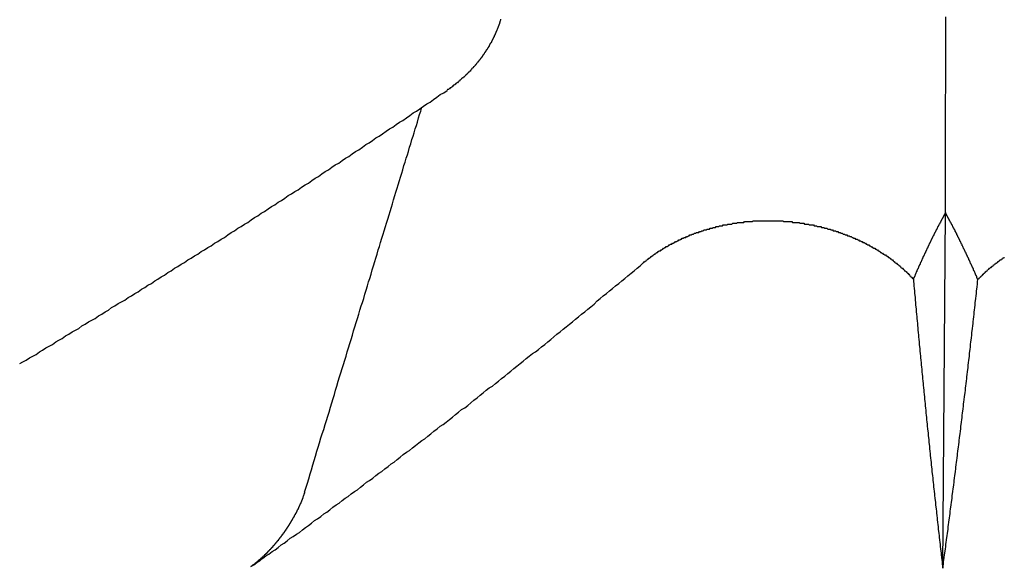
# Model space of a CAD drawing. Extents: x 1107 to 4046, y 937 to 3355.
# Tile 400 of 656: x 2155.266 to 2156.445, y 2684.057 to 2684.714. Entities that reach past the tile are written whole.
import ezdxf

# ---------------------------------------------------------------- set-up
doc = ezdxf.new("R2010")
doc.units = 0
doc.layers.add('KF_VIDA_L___C_REAR', color=7, linetype='CONTINUOUS')

# ---------------------------------------------------------------- blocks, each defined once
blk = doc.blocks.new('KF_VIDA_L___C_REAR')
at = {"layer": 'KF_VIDA_L___C_REAR'}
blk.add_line((-30.608143, 994.844024), (-30.604947, 995.269618), dxfattribs=at)
for points in [[(-30.6049, 995.27, 0), (-30.6049, 995.274, 0), (-30.6049, 995.279, 0), (-30.6049, 995.283, 0), (-30.6049, 995.288, 0), (-30.6049, 995.292, 0), (-30.6049, 995.297, 0), (-30.6049, 995.301, 0), (-30.6049, 995.306, 0), (-30.6049, 995.31, 0), (-30.6048, 995.315, 0), (-30.6048, 995.319, 0), (-30.6048, 995.324, 0), (-30.6048, 995.328, 0), (-30.6048, 995.333, 0), (-30.6048, 995.338, 0), (-30.6048, 995.342, 0), (-30.6048, 995.347, 0), (-30.6048, 995.351, 0), (-30.6048, 995.356, 0), (-30.6047, 995.36, 0), (-30.6047, 995.365, 0), (-30.6047, 995.369, 0), (-30.6047, 995.374, 0), (-30.6047, 995.378, 0), (-30.6047, 995.383, 0), (-30.6047, 995.387, 0), (-30.6047, 995.392, 0), (-30.6047, 995.396, 0), (-30.6047, 995.401, 0), (-30.6047, 995.405, 0), (-30.6047, 995.41, 0), (-30.6046, 995.414, 0), (-30.6046, 995.418, 0), (-30.6046, 995.423, 0), (-30.6046, 995.427, 0), (-30.6046, 995.432, 0), (-30.6046, 995.436, 0), (-30.6046, 995.44, 0), (-30.6046, 995.445, 0), (-30.6046, 995.449, 0), (-30.6046, 995.454, 0), (-30.6046, 995.458, 0), (-30.6046, 995.462, 0), (-30.6045, 995.466, 0), (-30.6045, 995.471, 0), (-30.6045, 995.475, 0), (-30.6045, 995.479, 0), (-30.6045, 995.483, 0), (-30.6045, 995.488, 0), (-30.6045, 995.492, 0), (-30.6045, 995.496, 0), (-30.6045, 995.5, 0), (-30.6045, 995.504, 0)], [(-31.1372, 995.501, 0), (-31.1374, 995.5, 0), (-31.1376, 995.499, 0), (-31.1378, 995.499, 0), (-31.138, 995.498, 0), (-31.1382, 995.497, 0), (-31.1385, 995.497, 0), (-31.1387, 995.496, 0), (-31.1389, 995.495, 0), (-31.1391, 995.495, 0), (-31.1394, 995.494, 0), (-31.1396, 995.493, 0), (-31.1399, 995.493, 0), (-31.1401, 995.492, 0), (-31.1403, 995.491, 0), (-31.1406, 995.491, 0), (-31.1408, 995.49, 0), (-31.1411, 995.489, 0), (-31.1414, 995.489, 0), (-31.1416, 995.488, 0), (-31.1419, 995.487, 0), (-31.1422, 995.487, 0), (-31.1424, 995.486, 0), (-31.1427, 995.486, 0), (-31.143, 995.485, 0), (-31.1433, 995.484, 0), (-31.1436, 995.484, 0), (-31.1438, 995.483, 0), (-31.1441, 995.482, 0), (-31.1444, 995.482, 0), (-31.1447, 995.481, 0), (-31.145, 995.48, 0), (-31.1453, 995.48, 0), (-31.1457, 995.479, 0), (-31.146, 995.478, 0), (-31.1463, 995.478, 0), (-31.1466, 995.477, 0), (-31.1469, 995.477, 0), (-31.1472, 995.476, 0), (-31.1476, 995.475, 0), (-31.1479, 995.475, 0), (-31.1482, 995.474, 0), (-31.1486, 995.473, 0), (-31.1489, 995.473, 0), (-31.1493, 995.472, 0), (-31.1496, 995.472, 0), (-31.15, 995.471, 0), (-31.1503, 995.47, 0), (-31.1507, 995.47, 0), (-31.151, 995.469, 0), (-31.1514, 995.468, 0), (-31.1518, 995.468, 0), (-31.1521, 995.467, 0), (-31.1525, 995.467, 0), (-31.1529, 995.466, 0), (-31.1532, 995.465, 0), (-31.1536, 995.465, 0), (-31.154, 995.464, 0), (-31.1544, 995.464, 0), (-31.1548, 995.463, 0), (-31.1552, 995.462, 0), (-31.1556, 995.462, 0), (-31.156, 995.461, 0), (-31.1564, 995.461, 0), (-31.1568, 995.46, 0), (-31.1572, 995.459, 0), (-31.1576, 995.459, 0), (-31.158, 995.458, 0), (-31.1584, 995.458, 0), (-31.1588, 995.457, 0), (-31.1593, 995.456, 0), (-31.1597, 995.456, 0), (-31.1601, 995.455, 0), (-31.1605, 995.455, 0), (-31.161, 995.454, 0), (-31.1614, 995.454, 0), (-31.1618, 995.453, 0), (-31.1623, 995.452, 0), (-31.1627, 995.452, 0), (-31.1631, 995.451, 0), (-31.1636, 995.451, 0), (-31.164, 995.45, 0), (-31.1645, 995.45, 0), (-31.1649, 995.449, 0), (-31.1654, 995.449, 0), (-31.1659, 995.448, 0), (-31.1663, 995.447, 0), (-31.1668, 995.447, 0), (-31.1672, 995.446, 0), (-31.1677, 995.446, 0), (-31.1682, 995.445, 0), (-31.1686, 995.445, 0), (-31.1691, 995.444, 0), (-31.1696, 995.444, 0), (-31.1701, 995.443, 0), (-31.1706, 995.443, 0), (-31.171, 995.442, 0), (-31.1715, 995.442, 0), (-31.172, 995.441, 0), (-31.1725, 995.441, 0), (-31.173, 995.44, 0), (-31.1735, 995.439, 0), (-31.174, 995.439, 0), (-31.1745, 995.438, 0), (-31.175, 995.438, 0), (-31.1755, 995.437, 0), (-31.176, 995.437, 0), (-31.1765, 995.436, 0), (-31.177, 995.436, 0), (-31.1775, 995.435, 0), (-31.178, 995.435, 0), (-31.1785, 995.434, 0), (-31.179, 995.434, 0), (-31.1796, 995.433, 0), (-31.1801, 995.433, 0), (-31.1806, 995.432, 0), (-31.1811, 995.432, 0), (-31.1816, 995.431, 0), (-31.1822, 995.431, 0), (-31.1827, 995.431, 0), (-31.1832, 995.43, 0), (-31.1838, 995.43, 0), (-31.1843, 995.429, 0), (-31.1848, 995.429, 0), (-31.1854, 995.428, 0), (-31.1859, 995.428, 0), (-31.1864, 995.427, 0), (-31.187, 995.427, 0), (-31.1875, 995.426, 0), (-31.1881, 995.426, 0), (-31.1886, 995.425, 0), (-31.1892, 995.425, 0), (-31.1897, 995.425, 0), (-31.1903, 995.424, 0), (-31.1908, 995.424, 0), (-31.1914, 995.423, 0), (-31.1919, 995.423, 0), (-31.1925, 995.422, 0), (-31.193, 995.422, 0), (-31.1936, 995.422, 0), (-31.1942, 995.421, 0), (-31.1947, 995.421, 0), (-31.1953, 995.42, 0), (-31.1959, 995.42, 0), (-31.1965, 995.419, 0), (-31.197, 995.419, 0), (-31.1976, 995.419, 0), (-31.1982, 995.418, 0), (-31.1988, 995.418, 0), (-31.1994, 995.417, 0), (-31.2, 995.417, 0), (-31.2006, 995.417, 0), (-31.2012, 995.416, 0)], [(-31.7126, 995.089, 0), (-31.7087, 995.091, 0), (-31.7048, 995.093, 0), (-31.7009, 995.096, 0), (-31.6969, 995.098, 0), (-31.693, 995.1, 0), (-31.6891, 995.103, 0), (-31.6852, 995.105, 0), (-31.6813, 995.108, 0), (-31.6774, 995.11, 0), (-31.6734, 995.112, 0), (-31.6695, 995.115, 0), (-31.6656, 995.117, 0), (-31.6617, 995.119, 0), (-31.6577, 995.122, 0), (-31.6538, 995.124, 0), (-31.6499, 995.127, 0), (-31.646, 995.129, 0), (-31.642, 995.131, 0), (-31.6381, 995.134, 0), (-31.6341, 995.136, 0), (-31.6302, 995.139, 0), (-31.6263, 995.141, 0), (-31.6223, 995.143, 0), (-31.6184, 995.146, 0), (-31.6144, 995.148, 0), (-31.6105, 995.151, 0), (-31.6065, 995.153, 0), (-31.6026, 995.156, 0), (-31.5987, 995.158, 0), (-31.5947, 995.161, 0), (-31.5907, 995.163, 0), (-31.5868, 995.165, 0), (-31.5828, 995.168, 0), (-31.5789, 995.17, 0), (-31.5749, 995.173, 0), (-31.571, 995.175, 0), (-31.567, 995.178, 0), (-31.563, 995.18, 0), (-31.5591, 995.183, 0), (-31.5551, 995.185, 0), (-31.5511, 995.188, 0), (-31.5472, 995.19, 0), (-31.5432, 995.193, 0), (-31.5392, 995.195, 0), (-31.5353, 995.198, 0), (-31.5313, 995.2, 0), (-31.5273, 995.203, 0), (-31.5233, 995.205, 0), (-31.5194, 995.208, 0), (-31.5154, 995.21, 0), (-31.5114, 995.213, 0), (-31.5074, 995.215, 0), (-31.5034, 995.218, 0), (-31.4994, 995.22, 0), (-31.4955, 995.223, 0), (-31.4915, 995.225, 0), (-31.4875, 995.228, 0), (-31.4835, 995.23, 0), (-31.4795, 995.233, 0), (-31.4755, 995.235, 0), (-31.4715, 995.238, 0), (-31.4675, 995.24, 0), (-31.4635, 995.243, 0), (-31.4595, 995.246, 0), (-31.4555, 995.248, 0), (-31.4515, 995.251, 0), (-31.4475, 995.253, 0), (-31.4435, 995.256, 0), (-31.4395, 995.258, 0), (-31.4355, 995.261, 0), (-31.4315, 995.264, 0), (-31.4275, 995.266, 0), (-31.4235, 995.269, 0), (-31.4195, 995.271, 0), (-31.4155, 995.274, 0), (-31.4114, 995.277, 0), (-31.4074, 995.279, 0), (-31.4034, 995.282, 0), (-31.3994, 995.284, 0), (-31.3954, 995.287, 0), (-31.3914, 995.29, 0), (-31.3873, 995.292, 0), (-31.3833, 995.295, 0), (-31.3793, 995.297, 0), (-31.3753, 995.3, 0), (-31.3712, 995.303, 0), (-31.3672, 995.305, 0), (-31.3632, 995.308, 0), (-31.3592, 995.311, 0), (-31.3551, 995.313, 0), (-31.3511, 995.316, 0), (-31.3471, 995.319, 0), (-31.343, 995.321, 0), (-31.339, 995.324, 0), (-31.335, 995.327, 0), (-31.3309, 995.329, 0), (-31.3269, 995.332, 0), (-31.3228, 995.335, 0), (-31.3188, 995.337, 0), (-31.3148, 995.34, 0), (-31.3107, 995.343, 0), (-31.3067, 995.345, 0), (-31.3026, 995.348, 0), (-31.2986, 995.351, 0), (-31.2945, 995.353, 0), (-31.2905, 995.356, 0), (-31.2864, 995.359, 0), (-31.2824, 995.361, 0), (-31.2783, 995.364, 0), (-31.2743, 995.367, 0), (-31.2702, 995.37, 0), (-31.2662, 995.372, 0), (-31.2621, 995.375, 0), (-31.2581, 995.378, 0), (-31.254, 995.38, 0), (-31.2499, 995.383, 0), (-31.2459, 995.386, 0), (-31.2418, 995.389, 0), (-31.2378, 995.391, 0), (-31.2337, 995.394, 0), (-31.2296, 995.397, 0), (-31.2256, 995.4, 0), (-31.2215, 995.402, 0), (-31.2174, 995.405, 0), (-31.2134, 995.408, 0), (-31.2093, 995.411, 0), (-31.2052, 995.413, 0), (-31.2012, 995.416, 0)], [(-31.3718, 994.935, 0), (-31.3701, 994.94, 0), (-31.3684, 994.946, 0), (-31.3668, 994.951, 0), (-31.3651, 994.957, 0), (-31.3635, 994.962, 0), (-31.3618, 994.968, 0), (-31.3602, 994.973, 0), (-31.3586, 994.978, 0), (-31.3569, 994.984, 0), (-31.3553, 994.989, 0), (-31.3537, 994.994, 0), (-31.3521, 995, 0), (-31.3505, 995.005, 0), (-31.3488, 995.01, 0), (-31.3472, 995.016, 0), (-31.3456, 995.021, 0), (-31.344, 995.026, 0), (-31.3424, 995.031, 0), (-31.3409, 995.037, 0), (-31.3393, 995.042, 0), (-31.3377, 995.047, 0), (-31.3361, 995.052, 0), (-31.3346, 995.057, 0), (-31.333, 995.062, 0), (-31.3314, 995.068, 0), (-31.3299, 995.073, 0), (-31.3283, 995.078, 0), (-31.3268, 995.083, 0), (-31.3252, 995.088, 0), (-31.3237, 995.093, 0), (-31.3221, 995.098, 0), (-31.3206, 995.103, 0), (-31.3191, 995.108, 0), (-31.3175, 995.113, 0), (-31.316, 995.118, 0), (-31.3145, 995.123, 0), (-31.313, 995.128, 0), (-31.3115, 995.133, 0), (-31.31, 995.138, 0), (-31.3085, 995.143, 0), (-31.307, 995.148, 0), (-31.3055, 995.153, 0), (-31.304, 995.158, 0), (-31.3025, 995.162, 0), (-31.301, 995.167, 0), (-31.2995, 995.172, 0), (-31.2981, 995.177, 0), (-31.2966, 995.182, 0), (-31.2951, 995.187, 0), (-31.2937, 995.191, 0), (-31.2922, 995.196, 0), (-31.2907, 995.201, 0), (-31.2893, 995.206, 0), (-31.2878, 995.211, 0), (-31.2864, 995.215, 0), (-31.285, 995.22, 0), (-31.2835, 995.225, 0), (-31.2821, 995.229, 0), (-31.2807, 995.234, 0), (-31.2792, 995.239, 0), (-31.2778, 995.244, 0), (-31.2764, 995.248, 0), (-31.275, 995.253, 0), (-31.2736, 995.257, 0), (-31.2721, 995.262, 0), (-31.2707, 995.267, 0), (-31.2693, 995.271, 0), (-31.2679, 995.276, 0), (-31.2665, 995.28, 0), (-31.2652, 995.285, 0), (-31.2638, 995.29, 0), (-31.2624, 995.294, 0), (-31.261, 995.299, 0), (-31.2596, 995.303, 0), (-31.2582, 995.308, 0), (-31.2569, 995.312, 0), (-31.2555, 995.317, 0), (-31.2541, 995.321, 0), (-31.2528, 995.326, 0), (-31.2514, 995.33, 0), (-31.2501, 995.335, 0), (-31.2487, 995.339, 0), (-31.2474, 995.343, 0), (-31.246, 995.348, 0), (-31.2447, 995.352, 0), (-31.2433, 995.357, 0), (-31.242, 995.361, 0), (-31.2407, 995.365, 0), (-31.2394, 995.37, 0), (-31.238, 995.374, 0), (-31.2367, 995.378, 0), (-31.2354, 995.383, 0), (-31.2341, 995.387, 0), (-31.2328, 995.391, 0), (-31.2315, 995.396, 0)], [(-30.6049, 995.27, 0), (-30.6052, 995.269, 0), (-30.6055, 995.269, 0), (-30.6057, 995.268, 0), (-30.606, 995.268, 0), (-30.6062, 995.267, 0), (-30.6065, 995.267, 0), (-30.6068, 995.266, 0), (-30.607, 995.266, 0), (-30.6073, 995.265, 0), (-30.6075, 995.265, 0), (-30.6078, 995.264, 0), (-30.6081, 995.264, 0), (-30.6083, 995.263, 0), (-30.6086, 995.263, 0), (-30.6089, 995.262, 0), (-30.6091, 995.262, 0), (-30.6094, 995.262, 0), (-30.6097, 995.261, 0), (-30.6099, 995.26, 0), (-30.6102, 995.26, 0), (-30.6105, 995.259, 0), (-30.6107, 995.259, 0), (-30.611, 995.258, 0), (-30.6113, 995.258, 0), (-30.6116, 995.257, 0), (-30.6118, 995.257, 0), (-30.6121, 995.256, 0), (-30.6124, 995.256, 0), (-30.6127, 995.255, 0), (-30.6129, 995.255, 0), (-30.6132, 995.254, 0), (-30.6135, 995.254, 0), (-30.6138, 995.253, 0), (-30.6141, 995.253, 0), (-30.6143, 995.252, 0), (-30.6146, 995.252, 0), (-30.6149, 995.251, 0), (-30.6152, 995.25, 0), (-30.6155, 995.25, 0), (-30.6158, 995.249, 0), (-30.616, 995.249, 0), (-30.6163, 995.248, 0), (-30.6166, 995.248, 0), (-30.6169, 995.247, 0), (-30.6172, 995.246, 0), (-30.6175, 995.246, 0), (-30.6178, 995.245, 0), (-30.6181, 995.245, 0), (-30.6183, 995.244, 0), (-30.6186, 995.244, 0), (-30.6189, 995.243, 0), (-30.6192, 995.242, 0), (-30.6195, 995.242, 0), (-30.6198, 995.241, 0), (-30.6201, 995.241, 0), (-30.6204, 995.24, 0), (-30.6207, 995.239, 0), (-30.621, 995.239, 0), (-30.6213, 995.238, 0), (-30.6216, 995.238, 0), (-30.6219, 995.237, 0), (-30.6222, 995.236, 0), (-30.6225, 995.236, 0), (-30.6228, 995.235, 0), (-30.6231, 995.234, 0), (-30.6234, 995.234, 0), (-30.6237, 995.233, 0), (-30.624, 995.233, 0), (-30.6243, 995.232, 0), (-30.6246, 995.231, 0), (-30.6249, 995.231, 0), (-30.6252, 995.23, 0), (-30.6255, 995.229, 0), (-30.6258, 995.229, 0), (-30.6261, 995.228, 0), (-30.6264, 995.227, 0), (-30.6268, 995.227, 0), (-30.6271, 995.226, 0), (-30.6274, 995.225, 0), (-30.6277, 995.225, 0), (-30.628, 995.224, 0), (-30.6283, 995.223, 0), (-30.6286, 995.223, 0), (-30.6289, 995.222, 0), (-30.6293, 995.221, 0), (-30.6296, 995.221, 0), (-30.6299, 995.22, 0), (-30.6302, 995.219, 0), (-30.6305, 995.219, 0), (-30.6308, 995.218, 0), (-30.6311, 995.217, 0), (-30.6315, 995.217, 0), (-30.6318, 995.216, 0), (-30.6321, 995.215, 0), (-30.6324, 995.215, 0), (-30.6327, 995.214, 0), (-30.6331, 995.213, 0), (-30.6334, 995.212, 0), (-30.6337, 995.212, 0), (-30.634, 995.211, 0), (-30.6344, 995.21, 0), (-30.6347, 995.21, 0), (-30.635, 995.209, 0), (-30.6353, 995.208, 0), (-30.6357, 995.207, 0), (-30.636, 995.207, 0), (-30.6363, 995.206, 0), (-30.6366, 995.205, 0), (-30.637, 995.205, 0), (-30.6373, 995.204, 0), (-30.6376, 995.203, 0), (-30.638, 995.202, 0), (-30.6383, 995.202, 0), (-30.6386, 995.201, 0), (-30.639, 995.2, 0), (-30.6393, 995.199, 0), (-30.6396, 995.199, 0), (-30.64, 995.198, 0), (-30.6403, 995.197, 0), (-30.6406, 995.196, 0), (-30.641, 995.196, 0), (-30.6413, 995.195, 0), (-30.6416, 995.194, 0), (-30.642, 995.193, 0), (-30.6423, 995.192, 0), (-30.6426, 995.192, 0), (-30.643, 995.191, 0), (-30.6433, 995.19, 0)], [(-30.5661, 995.19, 0), (-30.5665, 995.19, 0), (-30.5668, 995.191, 0), (-30.5672, 995.192, 0), (-30.5675, 995.193, 0), (-30.5678, 995.194, 0), (-30.5682, 995.194, 0), (-30.5685, 995.195, 0), (-30.5688, 995.196, 0), (-30.5692, 995.197, 0), (-30.5695, 995.197, 0), (-30.5699, 995.198, 0), (-30.5702, 995.199, 0), (-30.5705, 995.2, 0), (-30.5709, 995.2, 0), (-30.5712, 995.201, 0), (-30.5715, 995.202, 0), (-30.5719, 995.203, 0), (-30.5722, 995.203, 0), (-30.5725, 995.204, 0), (-30.5729, 995.205, 0), (-30.5732, 995.206, 0), (-30.5735, 995.206, 0), (-30.5739, 995.207, 0), (-30.5742, 995.208, 0), (-30.5745, 995.208, 0), (-30.5748, 995.209, 0), (-30.5752, 995.21, 0), (-30.5755, 995.211, 0), (-30.5758, 995.211, 0), (-30.5761, 995.212, 0), (-30.5765, 995.213, 0), (-30.5768, 995.213, 0), (-30.5771, 995.214, 0), (-30.5774, 995.215, 0), (-30.5778, 995.216, 0), (-30.5781, 995.216, 0), (-30.5784, 995.217, 0), (-30.5787, 995.218, 0), (-30.5791, 995.218, 0), (-30.5794, 995.219, 0), (-30.5797, 995.22, 0), (-30.58, 995.22, 0), (-30.5803, 995.221, 0), (-30.5806, 995.222, 0), (-30.581, 995.222, 0), (-30.5813, 995.223, 0), (-30.5816, 995.224, 0), (-30.5819, 995.224, 0), (-30.5822, 995.225, 0), (-30.5825, 995.226, 0), (-30.5829, 995.226, 0), (-30.5832, 995.227, 0), (-30.5835, 995.228, 0), (-30.5838, 995.228, 0), (-30.5841, 995.229, 0), (-30.5844, 995.23, 0), (-30.5847, 995.23, 0), (-30.585, 995.231, 0), (-30.5853, 995.232, 0), (-30.5856, 995.232, 0), (-30.5859, 995.233, 0), (-30.5863, 995.234, 0), (-30.5866, 995.234, 0), (-30.5869, 995.235, 0), (-30.5872, 995.235, 0), (-30.5875, 995.236, 0), (-30.5878, 995.237, 0), (-30.5881, 995.237, 0), (-30.5884, 995.238, 0), (-30.5887, 995.239, 0), (-30.589, 995.239, 0), (-30.5893, 995.24, 0), (-30.5896, 995.24, 0), (-30.5899, 995.241, 0), (-30.5902, 995.242, 0), (-30.5905, 995.242, 0), (-30.5908, 995.243, 0), (-30.5911, 995.243, 0), (-30.5914, 995.244, 0), (-30.5917, 995.245, 0), (-30.5919, 995.245, 0), (-30.5922, 995.246, 0), (-30.5925, 995.246, 0), (-30.5928, 995.247, 0), (-30.5931, 995.247, 0), (-30.5934, 995.248, 0), (-30.5937, 995.249, 0), (-30.594, 995.249, 0), (-30.5943, 995.25, 0), (-30.5946, 995.25, 0), (-30.5948, 995.251, 0), (-30.5951, 995.251, 0), (-30.5954, 995.252, 0), (-30.5957, 995.252, 0), (-30.596, 995.253, 0), (-30.5963, 995.254, 0), (-30.5966, 995.254, 0), (-30.5968, 995.255, 0), (-30.5971, 995.255, 0), (-30.5974, 995.256, 0), (-30.5977, 995.256, 0), (-30.598, 995.257, 0), (-30.5982, 995.257, 0), (-30.5985, 995.258, 0), (-30.5988, 995.258, 0), (-30.5991, 995.259, 0), (-30.5993, 995.259, 0), (-30.5996, 995.26, 0), (-30.5999, 995.26, 0), (-30.6002, 995.261, 0), (-30.6004, 995.261, 0), (-30.6007, 995.262, 0), (-30.601, 995.262, 0), (-30.6012, 995.263, 0), (-30.6015, 995.263, 0), (-30.6018, 995.264, 0), (-30.602, 995.264, 0), (-30.6023, 995.265, 0), (-30.6026, 995.265, 0), (-30.6028, 995.266, 0), (-30.6031, 995.266, 0), (-30.6034, 995.267, 0), (-30.6036, 995.267, 0), (-30.6039, 995.268, 0), (-30.6042, 995.268, 0), (-30.6044, 995.269, 0), (-30.6047, 995.269, 0), (-30.6049, 995.27, 0)], [(-30.9663, 995.21, 0), (-30.9657, 995.21, 0), (-30.9651, 995.211, 0), (-30.9644, 995.211, 0), (-30.9638, 995.212, 0), (-30.9632, 995.212, 0), (-30.9625, 995.213, 0), (-30.9619, 995.213, 0), (-30.9612, 995.214, 0), (-30.9606, 995.214, 0), (-30.9599, 995.215, 0), (-30.9592, 995.215, 0), (-30.9586, 995.216, 0), (-30.9579, 995.216, 0), (-30.9572, 995.217, 0), (-30.9565, 995.217, 0), (-30.9559, 995.218, 0), (-30.9552, 995.218, 0), (-30.9545, 995.219, 0), (-30.9538, 995.219, 0), (-30.9531, 995.22, 0), (-30.9524, 995.22, 0), (-30.9517, 995.221, 0), (-30.951, 995.221, 0), (-30.9503, 995.222, 0), (-30.9495, 995.222, 0), (-30.9488, 995.223, 0), (-30.9481, 995.223, 0), (-30.9474, 995.224, 0), (-30.9466, 995.224, 0), (-30.9459, 995.224, 0), (-30.9452, 995.225, 0), (-30.9444, 995.225, 0), (-30.9437, 995.226, 0), (-30.9429, 995.226, 0), (-30.9422, 995.227, 0), (-30.9414, 995.227, 0), (-30.9407, 995.228, 0), (-30.9399, 995.228, 0), (-30.9391, 995.229, 0), (-30.9384, 995.229, 0), (-30.9376, 995.229, 0), (-30.9368, 995.23, 0), (-30.9361, 995.23, 0), (-30.9353, 995.231, 0), (-30.9345, 995.231, 0), (-30.9337, 995.232, 0), (-30.9329, 995.232, 0), (-30.9321, 995.232, 0), (-30.9313, 995.233, 0), (-30.9305, 995.233, 0), (-30.9297, 995.234, 0), (-30.9289, 995.234, 0), (-30.9281, 995.235, 0), (-30.9273, 995.235, 0), (-30.9265, 995.235, 0), (-30.9257, 995.236, 0), (-30.9249, 995.236, 0), (-30.924, 995.237, 0), (-30.9232, 995.237, 0), (-30.9224, 995.237, 0), (-30.9216, 995.238, 0), (-30.9207, 995.238, 0), (-30.9199, 995.239, 0), (-30.9191, 995.239, 0), (-30.9182, 995.239, 0), (-30.9174, 995.24, 0), (-30.9165, 995.24, 0), (-30.9157, 995.24, 0), (-30.9148, 995.241, 0), (-30.914, 995.241, 0), (-30.9131, 995.241, 0), (-30.9123, 995.242, 0), (-30.9114, 995.242, 0), (-30.9106, 995.243, 0), (-30.9097, 995.243, 0), (-30.9088, 995.243, 0), (-30.908, 995.244, 0), (-30.9071, 995.244, 0), (-30.9062, 995.244, 0), (-30.9053, 995.245, 0), (-30.9045, 995.245, 0), (-30.9036, 995.245, 0), (-30.9027, 995.246, 0), (-30.9018, 995.246, 0), (-30.9009, 995.246, 0), (-30.9, 995.246, 0), (-30.8992, 995.247, 0), (-30.8983, 995.247, 0), (-30.8974, 995.247, 0), (-30.8965, 995.248, 0), (-30.8956, 995.248, 0), (-30.8947, 995.248, 0), (-30.8938, 995.249, 0), (-30.8929, 995.249, 0), (-30.892, 995.249, 0), (-30.8911, 995.249, 0), (-30.8901, 995.25, 0), (-30.8892, 995.25, 0), (-30.8883, 995.25, 0), (-30.8874, 995.25, 0), (-30.8865, 995.251, 0), (-30.8856, 995.251, 0), (-30.8847, 995.251, 0), (-30.8837, 995.251, 0), (-30.8828, 995.252, 0), (-30.8819, 995.252, 0), (-30.881, 995.252, 0), (-30.88, 995.252, 0), (-30.8791, 995.253, 0), (-30.8782, 995.253, 0), (-30.8773, 995.253, 0), (-30.8763, 995.253, 0), (-30.8754, 995.254, 0), (-30.8745, 995.254, 0), (-30.8735, 995.254, 0), (-30.8726, 995.254, 0), (-30.8717, 995.254, 0), (-30.8707, 995.255, 0), (-30.8698, 995.255, 0), (-30.8689, 995.255, 0), (-30.8679, 995.255, 0), (-30.867, 995.255, 0), (-30.8661, 995.255, 0), (-30.8651, 995.256, 0), (-30.8642, 995.256, 0), (-30.8632, 995.256, 0), (-30.8623, 995.256, 0), (-30.8614, 995.256, 0), (-30.8604, 995.256, 0), (-30.8595, 995.257, 0), (-30.8585, 995.257, 0), (-30.8576, 995.257, 0), (-30.8566, 995.257, 0), (-30.8557, 995.257, 0), (-30.8548, 995.257, 0), (-30.8538, 995.258, 0), (-30.8529, 995.258, 0), (-30.8519, 995.258, 0), (-30.851, 995.258, 0), (-30.85, 995.258, 0), (-30.8491, 995.258, 0), (-30.8481, 995.258, 0), (-30.8472, 995.258, 0), (-30.8463, 995.258, 0), (-30.8453, 995.259, 0), (-30.8444, 995.259, 0), (-30.8434, 995.259, 0), (-30.8425, 995.259, 0), (-30.8415, 995.259, 0), (-30.8406, 995.259, 0), (-30.8397, 995.259, 0), (-30.8387, 995.259, 0), (-30.8378, 995.259, 0), (-30.8368, 995.259, 0), (-30.8359, 995.259, 0), (-30.835, 995.26, 0), (-30.834, 995.26, 0), (-30.8331, 995.26, 0), (-30.8321, 995.26, 0), (-30.8312, 995.26, 0), (-30.8303, 995.26, 0), (-30.8293, 995.26, 0), (-30.8284, 995.26, 0), (-30.8275, 995.26, 0), (-30.8265, 995.26, 0), (-30.8256, 995.26, 0), (-30.8247, 995.26, 0), (-30.8238, 995.26, 0), (-30.8228, 995.26, 0), (-30.8219, 995.26, 0), (-30.821, 995.26, 0), (-30.82, 995.26, 0), (-30.8191, 995.26, 0), (-30.8182, 995.26, 0), (-30.8173, 995.26, 0), (-30.8163, 995.26, 0), (-30.8154, 995.26, 0), (-30.8144, 995.26, 0), (-30.8135, 995.26, 0), (-30.8126, 995.26, 0), (-30.8116, 995.26, 0), (-30.8107, 995.26, 0), (-30.8097, 995.26, 0), (-30.8088, 995.26, 0), (-30.8079, 995.26, 0), (-30.8069, 995.26, 0), (-30.806, 995.26, 0), (-30.805, 995.26, 0), (-30.8041, 995.26, 0), (-30.8031, 995.26, 0), (-30.8022, 995.26, 0), (-30.8012, 995.26, 0), (-30.8003, 995.26, 0), (-30.7993, 995.26, 0), (-30.7983, 995.259, 0), (-30.7974, 995.259, 0), (-30.7964, 995.259, 0), (-30.7955, 995.259, 0), (-30.7945, 995.259, 0), (-30.7936, 995.259, 0), (-30.7926, 995.259, 0), (-30.7916, 995.259, 0), (-30.7907, 995.259, 0), (-30.7897, 995.259, 0), (-30.7888, 995.259, 0), (-30.7878, 995.258, 0), (-30.7868, 995.258, 0), (-30.7859, 995.258, 0), (-30.7849, 995.258, 0), (-30.784, 995.258, 0), (-30.783, 995.258, 0), (-30.782, 995.258, 0), (-30.7811, 995.258, 0), (-30.7801, 995.258, 0), (-30.7791, 995.257, 0), (-30.7782, 995.257, 0), (-30.7772, 995.257, 0), (-30.7763, 995.257, 0), (-30.7753, 995.257, 0), (-30.7743, 995.257, 0), (-30.7734, 995.256, 0), (-30.7724, 995.256, 0), (-30.7714, 995.256, 0), (-30.7705, 995.256, 0), (-30.7695, 995.256, 0), (-30.7686, 995.256, 0), (-30.7676, 995.255, 0), (-30.7666, 995.255, 0), (-30.7657, 995.255, 0), (-30.7647, 995.255, 0), (-30.7638, 995.255, 0), (-30.7628, 995.255, 0), (-30.7619, 995.254, 0), (-30.7609, 995.254, 0), (-30.76, 995.254, 0), (-30.759, 995.254, 0), (-30.758, 995.253, 0), (-30.7571, 995.253, 0), (-30.7561, 995.253, 0), (-30.7552, 995.253, 0), (-30.7542, 995.253, 0), (-30.7533, 995.252, 0), (-30.7524, 995.252, 0), (-30.7514, 995.252, 0), (-30.7505, 995.252, 0), (-30.7495, 995.251, 0), (-30.7486, 995.251, 0), (-30.7476, 995.251, 0), (-30.7467, 995.251, 0), (-30.7458, 995.25, 0), (-30.7448, 995.25, 0), (-30.7439, 995.25, 0), (-30.743, 995.25, 0), (-30.742, 995.249, 0), (-30.7411, 995.249, 0), (-30.7402, 995.249, 0), (-30.7393, 995.248, 0), (-30.7383, 995.248, 0), (-30.7374, 995.248, 0), (-30.7365, 995.248, 0), (-30.7356, 995.247, 0), (-30.7346, 995.247, 0), (-30.7337, 995.247, 0), (-30.7328, 995.246, 0), (-30.7319, 995.246, 0), (-30.731, 995.246, 0), (-30.7301, 995.245, 0), (-30.7292, 995.245, 0), (-30.7283, 995.245, 0), (-30.7274, 995.244, 0), (-30.7265, 995.244, 0), (-30.7256, 995.244, 0), (-30.7247, 995.243, 0), (-30.7238, 995.243, 0), (-30.7229, 995.243, 0), (-30.722, 995.242, 0), (-30.7211, 995.242, 0), (-30.7202, 995.242, 0), (-30.7194, 995.241, 0), (-30.7185, 995.241, 0), (-30.7176, 995.241, 0), (-30.7167, 995.24, 0), (-30.7158, 995.24, 0), (-30.715, 995.239, 0), (-30.7141, 995.239, 0), (-30.7132, 995.239, 0), (-30.7124, 995.238, 0), (-30.7115, 995.238, 0), (-30.7107, 995.238, 0), (-30.7098, 995.237, 0), (-30.7089, 995.237, 0), (-30.7081, 995.236, 0), (-30.7073, 995.236, 0), (-30.7064, 995.236, 0), (-30.7056, 995.235, 0), (-30.7047, 995.235, 0), (-30.7039, 995.234, 0), (-30.7031, 995.234, 0), (-30.7022, 995.234, 0), (-30.7014, 995.233, 0), (-30.7006, 995.233, 0), (-30.6997, 995.232, 0), (-30.6989, 995.232, 0), (-30.6981, 995.231, 0), (-30.6973, 995.231, 0), (-30.6965, 995.231, 0), (-30.6957, 995.23, 0), (-30.6949, 995.23, 0), (-30.6941, 995.229, 0), (-30.6933, 995.229, 0), (-30.6925, 995.228, 0), (-30.6917, 995.228, 0), (-30.6909, 995.227, 0), (-30.6901, 995.227, 0), (-30.6893, 995.227, 0), (-30.6886, 995.226, 0), (-30.6878, 995.226, 0), (-30.687, 995.225, 0), (-30.6862, 995.225, 0), (-30.6855, 995.224, 0), (-30.6847, 995.224, 0), (-30.684, 995.223, 0), (-30.6832, 995.223, 0), (-30.6825, 995.222, 0), (-30.6817, 995.222, 0), (-30.681, 995.221, 0), (-30.6802, 995.221, 0), (-30.6795, 995.22, 0), (-30.6788, 995.22, 0), (-30.678, 995.219, 0), (-30.6773, 995.219, 0), (-30.6766, 995.219, 0), (-30.6759, 995.218, 0), (-30.6752, 995.218, 0), (-30.6744, 995.217, 0), (-30.6737, 995.217, 0), (-30.673, 995.216, 0), (-30.6723, 995.216, 0), (-30.6716, 995.215, 0), (-30.671, 995.215, 0), (-30.6703, 995.214, 0), (-30.6696, 995.214, 0), (-30.6689, 995.213, 0), (-30.6682, 995.213, 0), (-30.6675, 995.212, 0), (-30.6668, 995.211, 0), (-30.6662, 995.211, 0), (-30.6655, 995.21, 0), (-30.6648, 995.21, 0), (-30.6641, 995.209, 0), (-30.6635, 995.209, 0), (-30.6628, 995.208, 0), (-30.6621, 995.208, 0), (-30.6615, 995.207, 0), (-30.6608, 995.207, 0), (-30.6601, 995.206, 0), (-30.6595, 995.206, 0), (-30.6588, 995.205, 0), (-30.6582, 995.204, 0), (-30.6575, 995.204, 0), (-30.6569, 995.203, 0), (-30.6562, 995.203, 0), (-30.6556, 995.202, 0), (-30.655, 995.202, 0), (-30.6543, 995.201, 0), (-30.6537, 995.2, 0), (-30.6531, 995.2, 0), (-30.6524, 995.199, 0), (-30.6518, 995.199, 0), (-30.6512, 995.198, 0), (-30.6505, 995.197, 0), (-30.6499, 995.197, 0), (-30.6493, 995.196, 0), (-30.6487, 995.196, 0), (-30.6481, 995.195, 0), (-30.6475, 995.194, 0), (-30.6469, 995.194, 0), (-30.6463, 995.193, 0), (-30.6457, 995.193, 0), (-30.6451, 995.192, 0), (-30.6445, 995.191, 0), (-30.6439, 995.191, 0), (-30.6433, 995.19, 0)], [(-30.5661, 995.19, 0), (-30.5656, 995.19, 0), (-30.5651, 995.191, 0), (-30.5646, 995.191, 0), (-30.5641, 995.192, 0), (-30.5636, 995.192, 0), (-30.5631, 995.193, 0), (-30.5625, 995.193, 0), (-30.562, 995.194, 0), (-30.5615, 995.194, 0), (-30.561, 995.195, 0), (-30.5604, 995.195, 0), (-30.5599, 995.196, 0), (-30.5594, 995.196, 0), (-30.5588, 995.197, 0), (-30.5583, 995.197, 0), (-30.5578, 995.198, 0), (-30.5572, 995.198, 0), (-30.5567, 995.199, 0), (-30.5562, 995.199, 0), (-30.5556, 995.2, 0), (-30.5551, 995.2, 0), (-30.5545, 995.201, 0), (-30.554, 995.201, 0), (-30.5534, 995.202, 0), (-30.5529, 995.202, 0), (-30.5523, 995.203, 0), (-30.5518, 995.203, 0), (-30.5512, 995.204, 0), (-30.5506, 995.204, 0), (-30.5501, 995.204, 0), (-30.5495, 995.205, 0), (-30.549, 995.205, 0), (-30.5484, 995.206, 0), (-30.5478, 995.206, 0), (-30.5473, 995.207, 0), (-30.5467, 995.207, 0), (-30.5461, 995.208, 0), (-30.5455, 995.208, 0), (-30.545, 995.209, 0), (-30.5444, 995.209, 0), (-30.5438, 995.209, 0), (-30.5432, 995.21, 0), (-30.5426, 995.21, 0), (-30.542, 995.211, 0), (-30.5414, 995.211, 0), (-30.5409, 995.212, 0), (-30.5403, 995.212, 0), (-30.5397, 995.213, 0), (-30.539, 995.213, 0), (-30.5384, 995.213, 0), (-30.5378, 995.214, 0), (-30.5372, 995.214, 0), (-30.5366, 995.215, 0), (-30.536, 995.215, 0), (-30.5354, 995.216, 0), (-30.5347, 995.216, 0), (-30.5341, 995.216, 0)], [(-31.4362, 994.846, 0), (-31.4326, 994.848, 0), (-31.4289, 994.851, 0), (-31.4253, 994.853, 0), (-31.4217, 994.856, 0), (-31.418, 994.859, 0), (-31.4144, 994.861, 0), (-31.4107, 994.864, 0), (-31.4071, 994.866, 0), (-31.4035, 994.869, 0), (-31.3998, 994.872, 0), (-31.3962, 994.874, 0), (-31.3925, 994.877, 0), (-31.3889, 994.88, 0), (-31.3852, 994.882, 0), (-31.3816, 994.885, 0), (-31.3779, 994.887, 0), (-31.3743, 994.89, 0), (-31.3706, 994.893, 0), (-31.367, 994.895, 0), (-31.3634, 994.898, 0), (-31.3597, 994.901, 0), (-31.3561, 994.903, 0), (-31.3524, 994.906, 0), (-31.3487, 994.909, 0), (-31.3451, 994.911, 0), (-31.3414, 994.914, 0), (-31.3378, 994.917, 0), (-31.3341, 994.92, 0), (-31.3305, 994.922, 0), (-31.3268, 994.925, 0), (-31.3232, 994.928, 0), (-31.3195, 994.93, 0), (-31.3159, 994.933, 0), (-31.3122, 994.936, 0), (-31.3085, 994.938, 0), (-31.3049, 994.941, 0), (-31.3012, 994.944, 0), (-31.2976, 994.947, 0), (-31.2939, 994.949, 0), (-31.2902, 994.952, 0), (-31.2866, 994.955, 0), (-31.2829, 994.958, 0), (-31.2792, 994.96, 0), (-31.2756, 994.963, 0), (-31.2719, 994.966, 0), (-31.2683, 994.969, 0), (-31.2646, 994.971, 0), (-31.2609, 994.974, 0), (-31.2573, 994.977, 0), (-31.2536, 994.98, 0), (-31.2499, 994.983, 0), (-31.2463, 994.985, 0), (-31.2426, 994.988, 0), (-31.2389, 994.991, 0), (-31.2352, 994.994, 0), (-31.2316, 994.997, 0), (-31.2279, 994.999, 0), (-31.2242, 995.002, 0), (-31.2206, 995.005, 0), (-31.2169, 995.008, 0), (-31.2132, 995.011, 0), (-31.2095, 995.014, 0), (-31.2059, 995.016, 0), (-31.2022, 995.019, 0), (-31.1985, 995.022, 0), (-31.1949, 995.025, 0), (-31.1912, 995.028, 0), (-31.1875, 995.031, 0), (-31.1838, 995.034, 0), (-31.1801, 995.036, 0), (-31.1765, 995.039, 0), (-31.1728, 995.042, 0), (-31.1691, 995.045, 0), (-31.1654, 995.048, 0), (-31.1618, 995.051, 0), (-31.1581, 995.054, 0), (-31.1544, 995.057, 0), (-31.1507, 995.06, 0), (-31.147, 995.062, 0), (-31.1434, 995.065, 0), (-31.1397, 995.068, 0), (-31.136, 995.071, 0), (-31.1323, 995.074, 0), (-31.1286, 995.077, 0), (-31.125, 995.08, 0), (-31.1213, 995.083, 0), (-31.1176, 995.086, 0), (-31.1139, 995.089, 0), (-31.1102, 995.092, 0), (-31.1065, 995.095, 0), (-31.1029, 995.098, 0), (-31.0992, 995.101, 0), (-31.0955, 995.103, 0), (-31.0918, 995.106, 0), (-31.0881, 995.109, 0), (-31.0844, 995.112, 0), (-31.0807, 995.115, 0), (-31.0771, 995.118, 0), (-31.0734, 995.121, 0), (-31.0697, 995.124, 0), (-31.066, 995.127, 0), (-31.0623, 995.13, 0), (-31.0586, 995.133, 0), (-31.0549, 995.136, 0), (-31.0512, 995.139, 0), (-31.0475, 995.142, 0), (-31.0439, 995.145, 0), (-31.0402, 995.148, 0), (-31.0365, 995.151, 0), (-31.0328, 995.154, 0), (-31.0291, 995.157, 0), (-31.0254, 995.16, 0), (-31.0217, 995.164, 0), (-31.018, 995.167, 0), (-31.0143, 995.17, 0), (-31.0106, 995.173, 0), (-31.0069, 995.176, 0), (-31.0033, 995.179, 0), (-30.9996, 995.182, 0), (-30.9959, 995.185, 0), (-30.9922, 995.188, 0), (-30.9885, 995.191, 0), (-30.9848, 995.194, 0), (-30.9811, 995.197, 0), (-30.9774, 995.2, 0), (-30.9737, 995.203, 0), (-30.97, 995.206, 0), (-30.9663, 995.21, 0)], [(-30.6433, 995.19, 0), (-30.6431, 995.187, 0), (-30.6428, 995.185, 0), (-30.6426, 995.182, 0), (-30.6423, 995.179, 0), (-30.6421, 995.176, 0), (-30.6418, 995.173, 0), (-30.6416, 995.171, 0), (-30.6413, 995.168, 0), (-30.6411, 995.165, 0), (-30.6408, 995.162, 0), (-30.6406, 995.159, 0), (-30.6403, 995.157, 0), (-30.6401, 995.154, 0), (-30.6398, 995.151, 0), (-30.6395, 995.148, 0), (-30.6393, 995.145, 0), (-30.639, 995.143, 0), (-30.6388, 995.14, 0), (-30.6385, 995.137, 0), (-30.6383, 995.134, 0), (-30.638, 995.132, 0), (-30.6378, 995.129, 0), (-30.6375, 995.126, 0), (-30.6372, 995.123, 0), (-30.637, 995.121, 0), (-30.6367, 995.118, 0), (-30.6365, 995.115, 0), (-30.6362, 995.112, 0), (-30.6359, 995.109, 0), (-30.6357, 995.107, 0), (-30.6354, 995.104, 0), (-30.6352, 995.101, 0), (-30.6349, 995.098, 0), (-30.6346, 995.096, 0), (-30.6344, 995.093, 0), (-30.6341, 995.09, 0), (-30.6338, 995.087, 0), (-30.6336, 995.085, 0), (-30.6333, 995.082, 0), (-30.633, 995.079, 0), (-30.6328, 995.076, 0), (-30.6325, 995.074, 0), (-30.6323, 995.071, 0), (-30.632, 995.068, 0), (-30.6317, 995.065, 0), (-30.6315, 995.063, 0), (-30.6312, 995.06, 0), (-30.6309, 995.057, 0), (-30.6306, 995.055, 0), (-30.6304, 995.052, 0), (-30.6301, 995.049, 0), (-30.6298, 995.046, 0), (-30.6296, 995.044, 0), (-30.6293, 995.041, 0), (-30.629, 995.038, 0), (-30.6288, 995.036, 0), (-30.6285, 995.033, 0), (-30.6282, 995.03, 0), (-30.6279, 995.027, 0), (-30.6277, 995.025, 0), (-30.6274, 995.022, 0), (-30.6271, 995.019, 0), (-30.6268, 995.017, 0), (-30.6266, 995.014, 0), (-30.6263, 995.011, 0), (-30.626, 995.008, 0), (-30.6257, 995.006, 0), (-30.6255, 995.003, 0), (-30.6252, 995, 0), (-30.6249, 994.998, 0), (-30.6246, 994.995, 0), (-30.6244, 994.992, 0), (-30.6241, 994.99, 0), (-30.6238, 994.987, 0), (-30.6235, 994.984, 0), (-30.6232, 994.981, 0), (-30.623, 994.979, 0), (-30.6227, 994.976, 0), (-30.6224, 994.973, 0), (-30.6221, 994.971, 0), (-30.6218, 994.968, 0), (-30.6216, 994.965, 0), (-30.6213, 994.963, 0), (-30.621, 994.96, 0), (-30.6207, 994.957, 0), (-30.6204, 994.955, 0), (-30.6201, 994.952, 0), (-30.6199, 994.949, 0), (-30.6196, 994.947, 0), (-30.6193, 994.944, 0), (-30.619, 994.941, 0), (-30.6187, 994.939, 0), (-30.6184, 994.936, 0), (-30.6181, 994.933, 0), (-30.6179, 994.931, 0), (-30.6176, 994.928, 0), (-30.6173, 994.925, 0), (-30.617, 994.923, 0), (-30.6167, 994.92, 0), (-30.6164, 994.917, 0), (-30.6161, 994.915, 0), (-30.6158, 994.912, 0), (-30.6155, 994.91, 0), (-30.6152, 994.907, 0), (-30.615, 994.904, 0), (-30.6147, 994.902, 0), (-30.6144, 994.899, 0), (-30.6141, 994.896, 0), (-30.6138, 994.894, 0), (-30.6135, 994.891, 0), (-30.6132, 994.888, 0), (-30.6129, 994.886, 0), (-30.6126, 994.883, 0), (-30.6123, 994.881, 0), (-30.612, 994.878, 0), (-30.6117, 994.875, 0), (-30.6114, 994.873, 0), (-30.6111, 994.87, 0), (-30.6108, 994.867, 0), (-30.6105, 994.865, 0), (-30.6102, 994.862, 0), (-30.6099, 994.86, 0), (-30.6096, 994.857, 0), (-30.6093, 994.854, 0), (-30.609, 994.852, 0), (-30.6087, 994.849, 0), (-30.6084, 994.847, 0), (-30.6081, 994.844, 0)], [(-30.6081, 994.844, 0), (-30.6078, 994.847, 0), (-30.6074, 994.849, 0), (-30.6071, 994.852, 0), (-30.6067, 994.854, 0), (-30.6064, 994.857, 0), (-30.606, 994.86, 0), (-30.6057, 994.862, 0), (-30.6053, 994.865, 0), (-30.605, 994.867, 0), (-30.6046, 994.87, 0), (-30.6043, 994.873, 0), (-30.6039, 994.875, 0), (-30.6036, 994.878, 0), (-30.6032, 994.881, 0), (-30.6029, 994.883, 0), (-30.6025, 994.886, 0), (-30.6022, 994.888, 0), (-30.6018, 994.891, 0), (-30.6015, 994.894, 0), (-30.6011, 994.896, 0), (-30.6008, 994.899, 0), (-30.6005, 994.902, 0), (-30.6001, 994.904, 0), (-30.5998, 994.907, 0), (-30.5994, 994.909, 0), (-30.5991, 994.912, 0), (-30.5987, 994.915, 0), (-30.5984, 994.917, 0), (-30.5981, 994.92, 0), (-30.5977, 994.923, 0), (-30.5974, 994.925, 0), (-30.597, 994.928, 0), (-30.5967, 994.931, 0), (-30.5963, 994.933, 0), (-30.596, 994.936, 0), (-30.5957, 994.939, 0), (-30.5953, 994.941, 0), (-30.595, 994.944, 0), (-30.5946, 994.947, 0), (-30.5943, 994.949, 0), (-30.594, 994.952, 0), (-30.5936, 994.955, 0), (-30.5933, 994.957, 0), (-30.593, 994.96, 0), (-30.5926, 994.963, 0), (-30.5923, 994.965, 0), (-30.592, 994.968, 0), (-30.5916, 994.971, 0), (-30.5913, 994.973, 0), (-30.591, 994.976, 0), (-30.5906, 994.979, 0), (-30.5903, 994.981, 0), (-30.59, 994.984, 0), (-30.5896, 994.987, 0), (-30.5893, 994.989, 0), (-30.589, 994.992, 0), (-30.5886, 994.995, 0), (-30.5883, 994.997, 0), (-30.588, 995, 0), (-30.5876, 995.003, 0), (-30.5873, 995.005, 0), (-30.587, 995.008, 0), (-30.5866, 995.011, 0), (-30.5863, 995.014, 0), (-30.586, 995.016, 0), (-30.5857, 995.019, 0), (-30.5853, 995.022, 0), (-30.585, 995.024, 0), (-30.5847, 995.027, 0), (-30.5844, 995.03, 0), (-30.584, 995.032, 0), (-30.5837, 995.035, 0), (-30.5834, 995.038, 0), (-30.5831, 995.041, 0), (-30.5827, 995.043, 0), (-30.5824, 995.046, 0), (-30.5821, 995.049, 0), (-30.5818, 995.052, 0), (-30.5814, 995.054, 0), (-30.5811, 995.057, 0), (-30.5808, 995.06, 0), (-30.5805, 995.062, 0), (-30.5801, 995.065, 0), (-30.5798, 995.068, 0), (-30.5795, 995.071, 0), (-30.5792, 995.073, 0), (-30.5789, 995.076, 0), (-30.5785, 995.079, 0), (-30.5782, 995.082, 0), (-30.5779, 995.084, 0), (-30.5776, 995.087, 0), (-30.5773, 995.09, 0), (-30.577, 995.093, 0), (-30.5766, 995.095, 0), (-30.5763, 995.098, 0), (-30.576, 995.101, 0), (-30.5757, 995.104, 0), (-30.5754, 995.106, 0), (-30.5751, 995.109, 0), (-30.5748, 995.112, 0), (-30.5744, 995.115, 0), (-30.5741, 995.117, 0), (-30.5738, 995.12, 0), (-30.5735, 995.123, 0), (-30.5732, 995.126, 0), (-30.5729, 995.128, 0), (-30.5726, 995.131, 0), (-30.5723, 995.134, 0), (-30.5719, 995.137, 0), (-30.5716, 995.139, 0), (-30.5713, 995.142, 0), (-30.571, 995.145, 0), (-30.5707, 995.148, 0), (-30.5704, 995.151, 0), (-30.5701, 995.153, 0), (-30.5698, 995.156, 0), (-30.5695, 995.159, 0), (-30.5692, 995.162, 0), (-30.5689, 995.164, 0), (-30.5686, 995.167, 0), (-30.5683, 995.17, 0), (-30.5679, 995.173, 0), (-30.5676, 995.176, 0), (-30.5673, 995.178, 0), (-30.567, 995.181, 0), (-30.5667, 995.184, 0), (-30.5664, 995.187, 0), (-30.5661, 995.19, 0)], [(-31.3718, 994.935, 0), (-31.3719, 994.935, 0), (-31.372, 994.934, 0), (-31.372, 994.934, 0), (-31.3721, 994.934, 0), (-31.3722, 994.934, 0), (-31.3723, 994.933, 0), (-31.3724, 994.933, 0), (-31.3725, 994.933, 0), (-31.3726, 994.932, 0), (-31.3727, 994.932, 0), (-31.3728, 994.932, 0), (-31.3729, 994.931, 0), (-31.373, 994.931, 0), (-31.3731, 994.931, 0), (-31.3732, 994.931, 0), (-31.3733, 994.93, 0), (-31.3735, 994.93, 0), (-31.3736, 994.93, 0), (-31.3737, 994.929, 0), (-31.3738, 994.929, 0), (-31.3739, 994.929, 0), (-31.374, 994.928, 0), (-31.3741, 994.928, 0), (-31.3742, 994.928, 0), (-31.3744, 994.927, 0), (-31.3745, 994.927, 0), (-31.3746, 994.927, 0), (-31.3747, 994.926, 0), (-31.3748, 994.926, 0), (-31.375, 994.926, 0), (-31.3751, 994.926, 0), (-31.3752, 994.925, 0), (-31.3753, 994.925, 0), (-31.3755, 994.925, 0), (-31.3756, 994.924, 0), (-31.3757, 994.924, 0), (-31.3758, 994.924, 0), (-31.376, 994.923, 0), (-31.3761, 994.923, 0), (-31.3762, 994.923, 0), (-31.3764, 994.922, 0), (-31.3765, 994.922, 0), (-31.3766, 994.922, 0), (-31.3768, 994.921, 0), (-31.3769, 994.921, 0), (-31.377, 994.921, 0), (-31.3772, 994.921, 0), (-31.3773, 994.92, 0), (-31.3774, 994.92, 0), (-31.3776, 994.92, 0), (-31.3777, 994.919, 0), (-31.3779, 994.919, 0), (-31.378, 994.919, 0), (-31.3781, 994.918, 0), (-31.3783, 994.918, 0), (-31.3784, 994.918, 0), (-31.3786, 994.917, 0), (-31.3787, 994.917, 0), (-31.3789, 994.917, 0), (-31.379, 994.916, 0), (-31.3791, 994.916, 0), (-31.3793, 994.916, 0), (-31.3794, 994.916, 0), (-31.3796, 994.915, 0), (-31.3797, 994.915, 0), (-31.3799, 994.915, 0), (-31.38, 994.914, 0), (-31.3802, 994.914, 0), (-31.3803, 994.914, 0), (-31.3805, 994.913, 0), (-31.3806, 994.913, 0), (-31.3808, 994.913, 0), (-31.3809, 994.913, 0), (-31.3811, 994.912, 0), (-31.3812, 994.912, 0), (-31.3814, 994.912, 0), (-31.3815, 994.911, 0), (-31.3817, 994.911, 0), (-31.3818, 994.911, 0), (-31.382, 994.91, 0), (-31.3821, 994.91, 0), (-31.3823, 994.91, 0), (-31.3825, 994.909, 0), (-31.3826, 994.909, 0), (-31.3828, 994.909, 0), (-31.383, 994.909, 0), (-31.3831, 994.908, 0), (-31.3833, 994.908, 0), (-31.3835, 994.908, 0), (-31.3836, 994.907, 0), (-31.3838, 994.907, 0), (-31.384, 994.907, 0), (-31.3842, 994.906, 0), (-31.3843, 994.906, 0), (-31.3845, 994.906, 0), (-31.3847, 994.905, 0), (-31.3849, 994.905, 0), (-31.3851, 994.905, 0), (-31.3852, 994.904, 0), (-31.3854, 994.904, 0), (-31.3856, 994.904, 0), (-31.3858, 994.904, 0), (-31.386, 994.903, 0), (-31.3862, 994.903, 0), (-31.3863, 994.903, 0), (-31.3865, 994.902, 0), (-31.3867, 994.902, 0), (-31.3869, 994.902, 0), (-31.3871, 994.901, 0), (-31.3873, 994.901, 0), (-31.3875, 994.901, 0), (-31.3877, 994.9, 0), (-31.3879, 994.9, 0), (-31.3881, 994.9, 0), (-31.3883, 994.899, 0), (-31.3885, 994.899, 0), (-31.3887, 994.899, 0), (-31.3889, 994.898, 0), (-31.3891, 994.898, 0), (-31.3893, 994.898, 0), (-31.3895, 994.897, 0), (-31.3897, 994.897, 0), (-31.3899, 994.897, 0), (-31.3901, 994.896, 0), (-31.3903, 994.896, 0), (-31.3905, 994.896, 0), (-31.3907, 994.895, 0), (-31.3909, 994.895, 0), (-31.3911, 994.895, 0), (-31.3913, 994.894, 0), (-31.3915, 994.894, 0), (-31.3917, 994.894, 0), (-31.3919, 994.894, 0), (-31.3921, 994.893, 0), (-31.3923, 994.893, 0), (-31.3925, 994.893, 0), (-31.3927, 994.892, 0), (-31.3929, 994.892, 0), (-31.3932, 994.892, 0), (-31.3934, 994.891, 0), (-31.3936, 994.891, 0), (-31.3938, 994.891, 0), (-31.394, 994.89, 0), (-31.3942, 994.89, 0), (-31.3944, 994.89, 0), (-31.3946, 994.889, 0), (-31.3948, 994.889, 0), (-31.395, 994.889, 0), (-31.3952, 994.889, 0), (-31.3955, 994.888, 0), (-31.3957, 994.888, 0), (-31.3959, 994.888, 0), (-31.3961, 994.887, 0), (-31.3963, 994.887, 0), (-31.3965, 994.887, 0), (-31.3967, 994.886, 0), (-31.3969, 994.886, 0), (-31.3971, 994.886, 0), (-31.3973, 994.886, 0), (-31.3976, 994.885, 0), (-31.3978, 994.885, 0), (-31.398, 994.885, 0), (-31.3982, 994.884, 0), (-31.3984, 994.884, 0), (-31.3986, 994.884, 0), (-31.3988, 994.884, 0), (-31.399, 994.883, 0), (-31.3992, 994.883, 0), (-31.3994, 994.883, 0), (-31.3997, 994.882, 0), (-31.3999, 994.882, 0), (-31.4001, 994.882, 0), (-31.4003, 994.882, 0), (-31.4005, 994.881, 0), (-31.4008, 994.881, 0), (-31.401, 994.881, 0), (-31.4012, 994.88, 0), (-31.4014, 994.88, 0), (-31.4017, 994.88, 0), (-31.4019, 994.88, 0), (-31.4021, 994.879, 0), (-31.4023, 994.879, 0), (-31.4026, 994.879, 0), (-31.4028, 994.878, 0), (-31.403, 994.878, 0), (-31.4033, 994.878, 0), (-31.4035, 994.877, 0), (-31.4037, 994.877, 0), (-31.404, 994.877, 0), (-31.4042, 994.877, 0), (-31.4044, 994.876, 0), (-31.4047, 994.876, 0), (-31.4049, 994.876, 0), (-31.4052, 994.875, 0), (-31.4054, 994.875, 0), (-31.4056, 994.875, 0), (-31.4059, 994.875, 0), (-31.4061, 994.874, 0), (-31.4064, 994.874, 0), (-31.4066, 994.874, 0), (-31.4069, 994.873, 0), (-31.4071, 994.873, 0), (-31.4073, 994.873, 0), (-31.4076, 994.873, 0), (-31.4078, 994.872, 0), (-31.4081, 994.872, 0), (-31.4083, 994.872, 0), (-31.4086, 994.871, 0), (-31.4088, 994.871, 0), (-31.4091, 994.871, 0), (-31.4093, 994.871, 0), (-31.4096, 994.87, 0), (-31.4098, 994.87, 0), (-31.4101, 994.87, 0), (-31.4103, 994.869, 0), (-31.4105, 994.869, 0), (-31.4108, 994.869, 0), (-31.411, 994.869, 0), (-31.4113, 994.868, 0), (-31.4115, 994.868, 0), (-31.4118, 994.868, 0), (-31.412, 994.867, 0), (-31.4123, 994.867, 0), (-31.4125, 994.867, 0), (-31.4128, 994.867, 0), (-31.413, 994.866, 0), (-31.4133, 994.866, 0), (-31.4135, 994.866, 0), (-31.4138, 994.866, 0), (-31.414, 994.865, 0), (-31.4143, 994.865, 0), (-31.4145, 994.865, 0), (-31.4148, 994.865, 0), (-31.415, 994.864, 0), (-31.4153, 994.864, 0), (-31.4155, 994.864, 0), (-31.4158, 994.864, 0), (-31.416, 994.863, 0), (-31.4162, 994.863, 0), (-31.4165, 994.863, 0), (-31.4167, 994.862, 0), (-31.417, 994.862, 0), (-31.4172, 994.862, 0), (-31.4175, 994.862, 0), (-31.4177, 994.861, 0), (-31.418, 994.861, 0), (-31.4182, 994.861, 0), (-31.4184, 994.861, 0), (-31.4187, 994.861, 0), (-31.4189, 994.86, 0), (-31.4192, 994.86, 0), (-31.4194, 994.86, 0), (-31.4196, 994.86, 0), (-31.4199, 994.859, 0), (-31.4201, 994.859, 0), (-31.4203, 994.859, 0), (-31.4206, 994.859, 0), (-31.4208, 994.858, 0), (-31.421, 994.858, 0), (-31.4213, 994.858, 0), (-31.4215, 994.858, 0), (-31.4218, 994.858, 0), (-31.422, 994.857, 0), (-31.4223, 994.857, 0), (-31.4225, 994.857, 0), (-31.4227, 994.857, 0), (-31.423, 994.856, 0), (-31.4232, 994.856, 0), (-31.4235, 994.856, 0), (-31.4237, 994.856, 0), (-31.424, 994.856, 0), (-31.4242, 994.855, 0), (-31.4245, 994.855, 0), (-31.4247, 994.855, 0), (-31.425, 994.855, 0), (-31.4252, 994.854, 0), (-31.4255, 994.854, 0), (-31.4257, 994.854, 0), (-31.426, 994.854, 0), (-31.4263, 994.854, 0), (-31.4265, 994.853, 0), (-31.4268, 994.853, 0), (-31.427, 994.853, 0), (-31.4273, 994.853, 0), (-31.4275, 994.852, 0), (-31.4278, 994.852, 0), (-31.428, 994.852, 0), (-31.4283, 994.852, 0), (-31.4286, 994.852, 0), (-31.4288, 994.851, 0), (-31.4291, 994.851, 0), (-31.4293, 994.851, 0), (-31.4296, 994.851, 0), (-31.4298, 994.851, 0), (-31.4301, 994.85, 0), (-31.4303, 994.85, 0), (-31.4306, 994.85, 0), (-31.4309, 994.85, 0), (-31.4311, 994.849, 0), (-31.4314, 994.849, 0), (-31.4316, 994.849, 0), (-31.4319, 994.849, 0), (-31.4321, 994.849, 0), (-31.4324, 994.848, 0), (-31.4327, 994.848, 0), (-31.4329, 994.848, 0), (-31.4332, 994.848, 0), (-31.4334, 994.848, 0), (-31.4337, 994.848, 0), (-31.4339, 994.847, 0), (-31.4342, 994.847, 0), (-31.4344, 994.847, 0), (-31.4347, 994.847, 0), (-31.4349, 994.847, 0), (-31.4352, 994.846, 0), (-31.4355, 994.846, 0), (-31.4357, 994.846, 0), (-31.436, 994.846, 0), (-31.4362, 994.846, 0)]]:
    blk.add_polyline3d(points, dxfattribs=at)

msp = doc.modelspace()

# ---------------------------------------------------------------- block references
at = {"layer": 'KF_VIDA_L___C_REAR'}
msp.add_blockref('KF_VIDA_L___C_REAR', (2186.9791, 1689.2132), dxfattribs=at)

doc.saveas('drawing.dxf')
